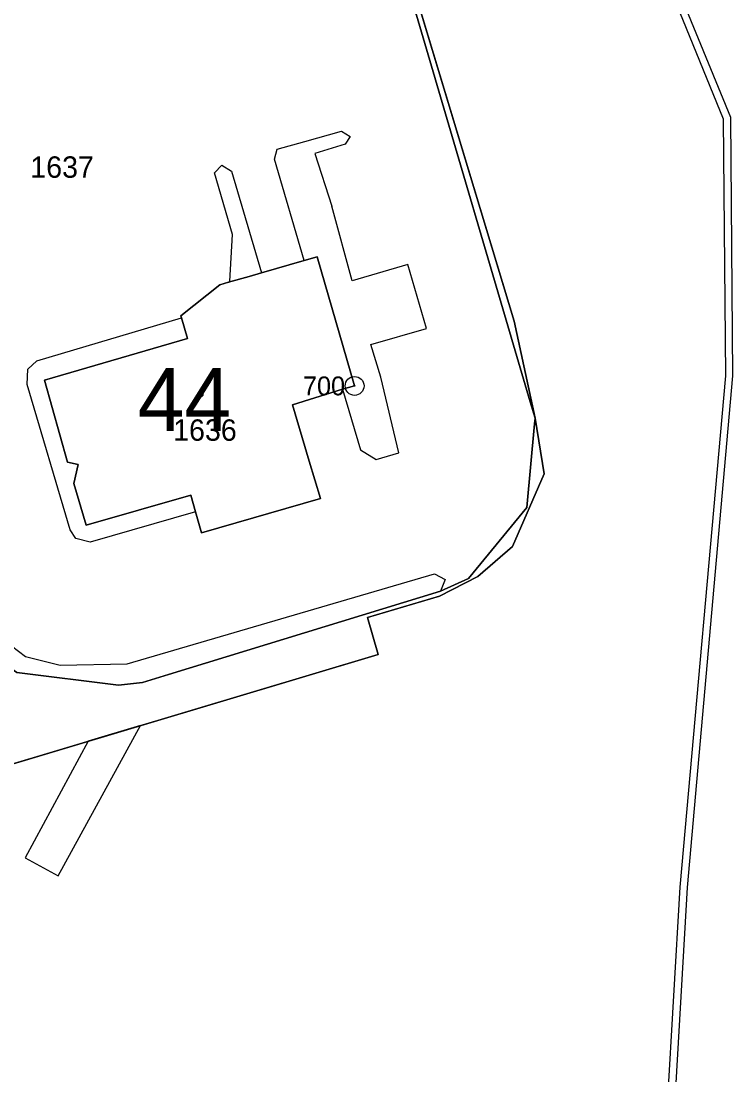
# Model space of a CAD drawing. Extents: x -689422 to -685210, y -987725 to -982160.
# Drawn here: x -686780.6 to -686724, y -985395.8 to -985312 of the extents above; entities that cross this region are included whole.
import ezdxf

# ---------------------------------------------------------------- set-up
doc = ezdxf.new("R2010")
doc.units = 0
for name, color, linetype in [('KN_Budovy', 7, 'Continuous'), ('KN_Budovy_cisla_domovni', 7, 'Continuous'), ('KN_Hranice_parcel', 7, 'Continuous'), ('KN_Hranice_parcel_vnitrni_kresba', 7, 'Continuous'), ('KN_Parcelni cisla', 7, 'Continuous'), ('KN_Polygon parcely', 7, 'Continuous'), ('KN_POZEMKY_OSTATNI PLOCHA', 7, 'Continuous'), ('KN_POZEMKY_ZASTAVENA PLOCHA', 7, 'Continuous'), ('KN_VYUZITI_16_ostatni plocha_silnice', 7, 'Continuous'), ('KN_VYUZITI_17_ostatni plocha_ostatni komunikace', 7, 'Continuous'), ('KN_Věcná břemena k části', 7, 'Continuous'), ('KN_Značky bodu BP', 7, 'Continuous'), ('KN_Značky budov', 7, 'Continuous')]:
    doc.layers.add(name, color=color, linetype=linetype)

msp = doc.modelspace()

# ---------------------------------------------------------------- linework, layer by layer
at = {"layer": 'KN_Budovy'}
msp.add_lwpolyline([(-686762.48, -985332.27), (-686764.12, -985332.74), (-686764.81, -985332.94), (-686767.91, -985335.41), (-686767.86, -985335.57), (-686767.38, -985337.21), (-686778.77, -985340.53), (-686776.93, -985347.05), (-686776.09, -985347.22), (-686776.43, -985348.74), (-686775.44, -985352.05), (-686767.13, -985349.66), (-686766.75, -985350.99), (-686766.27, -985352.65), (-686756.82, -985349.93), (-686757.71, -985346.95), (-686759.04, -985342.48), (-686755.07, -985341.23), (-686754.1, -985340.98), (-686757.07, -985330.71), (-686758.1, -985331.01), (-686761.5, -985331.99)], close=True, dxfattribs=at)
at = {"layer": 'KN_Hranice_parcel'}
for points in [[(-686760.51, -985299.31), (-686749.59, -985296.66), (-686751.02, -985299.66), (-686751.12, -985302.52), (-686750.67, -985305.16), (-686750.14, -985306.91), (-686741.4, -985335.82), (-686739.75, -985343.55)], [(-686760.51, -985299.31), (-686759.72, -985299.81), (-686755.58, -985305.13), (-686755.44, -985305.31), (-686751.24, -985308.45), (-686749.18, -985311.51), (-686740.14, -985342.24), (-686739.75, -985343.55)], [(-686739.75, -985343.55), (-686739.79, -985343.99), (-686740.4, -985350.65), (-686745.04, -985356.28), (-686747.27, -985357.31), (-686768.91, -985363.93), (-686770.97, -985364.56), (-686772.88, -985364.76), (-686780.95, -985363.77), (-686784.96, -985360.92), (-686787.9, -985355.85), (-686788.23, -985354.72), (-686790.29, -985347.4), (-686796.44, -985326.41), (-686797.37, -985323.19), (-686797.52, -985322.55), (-686800.18, -985312.29)], [(-686776.43, -985348.74), (-686775.44, -985352.05), (-686767.13, -985349.66), (-686766.75, -985350.99), (-686766.27, -985352.65), (-686756.82, -985349.93), (-686757.71, -985346.95), (-686759.04, -985342.48), (-686755.07, -985341.23), (-686754.1, -985340.98), (-686757.07, -985330.71), (-686758.1, -985331.01), (-686761.5, -985331.99), (-686762.48, -985332.27), (-686764.12, -985332.74), (-686764.81, -985332.94), (-686767.91, -985335.41), (-686767.86, -985335.57), (-686767.38, -985337.21), (-686778.77, -985340.53), (-686776.93, -985347.05), (-686776.09, -985347.22), (-686776.43, -985348.74)], [(-686739.75, -985343.55), (-686739.01, -985347.96), (-686741.54, -985353.74), (-686744.29, -985356.12), (-686747.35, -985357.7), (-686753.07, -985359.38), (-686752.22, -985362.32), (-686783.92, -985371.81)]]:
    msp.add_lwpolyline(points, dxfattribs=at)
at = {"layer": 'KN_Hranice_parcel_vnitrni_kresba'}
for p, q in [((-686758.06, -985321.56), (-686755.14, -985320.72)), ((-686755.14, -985320.72), (-686754.45, -985321.14)), ((-686760.25, -985322.17), (-686758.06, -985321.56)), ((-686754.86, -985321.77), (-686757.27, -985322.49)), ((-686754.45, -985321.14), (-686754.86, -985321.77)), ((-686760.46, -985322.96), (-686760.25, -985322.17)), ((-686757.27, -985322.49), (-686755.92, -985326.7)), ((-686765.24, -985324.03), (-686764.65, -985323.43)), ((-686764.65, -985323.43), (-686763.9, -985323.9)), ((-686758.1, -985331.01), (-686760.46, -985322.96)), ((-686763.82, -985328.95), (-686765.24, -985324.03)), ((-686763.9, -985323.9), (-686761.5, -985331.99)), ((-686754.28, -985332.62), (-686755.92, -985326.7)), ((-686764.02, -985332.65), (-686763.82, -985328.95)), ((-686749.86, -985331.34), (-686754.28, -985332.62)), ((-686748.39, -985336.42), (-686749.86, -985331.34)), ((-686764.12, -985332.74), (-686764.02, -985332.65)), ((-686779.36, -985338.98), (-686767.86, -985335.57)), ((-686752.8, -985337.7), (-686748.39, -985336.42)), ((-686752.01, -985340.29), (-686752.8, -985337.7)), ((-686780.09, -985339.66), (-686779.36, -985338.98)), ((-686780.15, -985340.86), (-686780.09, -985339.66)), ((-686750.57, -985346.29), (-686752.01, -985340.29)), ((-686776.72, -985352.42), (-686780.15, -985340.86)), ((-686755.07, -985341.23), (-686753.62, -985346.05)), ((-686753.62, -985346.05), (-686752.39, -985346.82)), ((-686752.39, -985346.82), (-686750.57, -985346.29)), ((-686766.75, -985350.99), (-686775.14, -985353.41)), ((-686776.28, -985353.1), (-686776.72, -985352.42)), ((-686775.14, -985353.41), (-686776.28, -985353.1)), ((-686772.2, -985363.08), (-686747.74, -985355.91)), ((-686747.74, -985355.91), (-686746.9, -985356.36)), ((-686746.9, -985356.36), (-686747.27, -985357.31)), ((-686783.34, -985360.17), (-686780.27, -985362.49)), ((-686780.27, -985362.49), (-686777.51, -985363.18)), ((-686777.51, -985363.18), (-686772.2, -985363.08))]:
    msp.add_line(p, q, dxfattribs=at)
at = {"layer": 'KN_Polygon parcely'}
for points in [[(-686740.14, -985342.24), (-686739.75, -985343.55), (-686741.4, -985335.82), (-686750.14, -985306.91), (-686750.67, -985305.16), (-686751.12, -985302.52), (-686751.02, -985299.66), (-686749.59, -985296.66), (-686760.51, -985299.31), (-686759.72, -985299.81), (-686755.58, -985305.13), (-686755.44, -985305.31), (-686751.24, -985308.45), (-686749.18, -985311.51)], [(-686776.43, -985348.74), (-686775.44, -985352.05), (-686767.13, -985349.66), (-686766.75, -985350.99), (-686766.27, -985352.65), (-686756.82, -985349.93), (-686757.71, -985346.95), (-686759.04, -985342.48), (-686755.07, -985341.23), (-686754.1, -985340.98), (-686757.07, -985330.71), (-686758.1, -985331.01), (-686761.5, -985331.99), (-686762.48, -985332.27), (-686764.12, -985332.74), (-686764.81, -985332.94), (-686767.91, -985335.41), (-686767.86, -985335.57), (-686767.38, -985337.21), (-686778.77, -985340.53), (-686776.93, -985347.05), (-686776.09, -985347.22)], [(-686776.43, -985348.74), (-686776.09, -985347.22), (-686776.93, -985347.05), (-686778.77, -985340.53), (-686767.38, -985337.21), (-686767.86, -985335.57), (-686767.91, -985335.41), (-686764.81, -985332.94), (-686764.12, -985332.74), (-686762.48, -985332.27), (-686761.5, -985331.99), (-686758.1, -985331.01), (-686757.07, -985330.71), (-686754.1, -985340.98), (-686755.07, -985341.23), (-686759.04, -985342.48), (-686757.71, -985346.95), (-686756.82, -985349.93), (-686766.27, -985352.65), (-686766.75, -985350.99), (-686767.13, -985349.66), (-686775.44, -985352.05)]]:
    msp.add_lwpolyline(points, close=True, dxfattribs=at)
for points in [[(-686750.14, -985306.91), (-686741.4, -985335.82), (-686739.75, -985343.55), (-686739.01, -985347.96), (-686741.54, -985353.74), (-686744.29, -985356.12), (-686747.35, -985357.7), (-686753.07, -985359.38), (-686752.22, -985362.32), (-686783.92, -985371.81), (-686785.94, -985372.72), (-686788.56, -985373.9), (-686794.26, -985378.5), (-686797.91, -985381.87), (-686800.01, -985380.04), (-686813.96, -985365.44)], [(-686798.18, -985311.66), (-686800.18, -985312.29), (-686797.52, -985322.55), (-686797.37, -985323.19), (-686796.44, -985326.41), (-686790.29, -985347.4), (-686788.23, -985354.72), (-686787.9, -985355.85), (-686784.96, -985360.92), (-686780.95, -985363.77), (-686772.88, -985364.76), (-686770.97, -985364.56), (-686768.91, -985363.93), (-686747.27, -985357.31), (-686745.04, -985356.28), (-686740.4, -985350.65), (-686739.79, -985343.99), (-686739.75, -985343.55), (-686740.14, -985342.24), (-686749.18, -985311.51)], [(-686783.92, -985371.81), (-686752.22, -985362.32), (-686753.07, -985359.38), (-686747.35, -985357.7), (-686744.29, -985356.12), (-686741.54, -985353.74), (-686739.01, -985347.96), (-686739.75, -985343.55), (-686739.79, -985343.99), (-686740.4, -985350.65), (-686745.04, -985356.28), (-686747.27, -985357.31), (-686768.91, -985363.93), (-686770.97, -985364.56), (-686772.88, -985364.76), (-686780.95, -985363.77)]]:
    msp.add_lwpolyline(points, dxfattribs=at)
at = {"layer": 'KN_POZEMKY_OSTATNI PLOCHA'}
for p, q in [((-686741.4, -985335.82), (-686750.14, -985306.91)), ((-686750.14, -985306.91), (-686741.4, -985335.82)), ((-686740.14, -985342.24), (-686749.18, -985311.51)), ((-686749.18, -985311.51), (-686740.14, -985342.24)), ((-686758.1, -985331.01), (-686761.5, -985331.99)), ((-686757.07, -985330.71), (-686758.1, -985331.01)), ((-686754.1, -985340.98), (-686757.07, -985330.71)), ((-686761.5, -985331.99), (-686762.48, -985332.27)), ((-686764.12, -985332.74), (-686764.81, -985332.94)), ((-686762.48, -985332.27), (-686764.12, -985332.74)), ((-686764.81, -985332.94), (-686767.91, -985335.41)), ((-686767.91, -985335.41), (-686767.86, -985335.57)), ((-686767.86, -985335.57), (-686767.38, -985337.21)), ((-686739.75, -985343.55), (-686741.4, -985335.82)), ((-686741.4, -985335.82), (-686739.75, -985343.55)), ((-686767.38, -985337.21), (-686778.77, -985340.53)), ((-686778.77, -985340.53), (-686776.93, -985347.05)), ((-686759.04, -985342.48), (-686755.07, -985341.23)), ((-686755.07, -985341.23), (-686754.1, -985340.98)), ((-686757.71, -985346.95), (-686759.04, -985342.48)), ((-686739.75, -985343.55), (-686740.14, -985342.24)), ((-686740.14, -985342.24), (-686739.75, -985343.55)), ((-686739.79, -985343.99), (-686739.75, -985343.55)), ((-686739.75, -985343.55), (-686739.79, -985343.99)), ((-686739.01, -985347.96), (-686739.75, -985343.55)), ((-686739.75, -985343.55), (-686739.01, -985347.96)), ((-686740.4, -985350.65), (-686739.79, -985343.99)), ((-686739.79, -985343.99), (-686740.4, -985350.65)), ((-686776.93, -985347.05), (-686776.09, -985347.22)), ((-686756.82, -985349.93), (-686757.71, -985346.95)), ((-686776.09, -985347.22), (-686776.43, -985348.74)), ((-686776.43, -985348.74), (-686775.44, -985352.05)), ((-686741.54, -985353.74), (-686739.01, -985347.96)), ((-686739.01, -985347.96), (-686741.54, -985353.74)), ((-686775.44, -985352.05), (-686767.13, -985349.66)), ((-686767.13, -985349.66), (-686766.75, -985350.99)), ((-686766.27, -985352.65), (-686756.82, -985349.93)), ((-686766.75, -985350.99), (-686766.27, -985352.65)), ((-686745.04, -985356.28), (-686740.4, -985350.65)), ((-686740.4, -985350.65), (-686745.04, -985356.28)), ((-686744.29, -985356.12), (-686741.54, -985353.74)), ((-686741.54, -985353.74), (-686744.29, -985356.12)), ((-686747.35, -985357.7), (-686744.29, -985356.12)), ((-686744.29, -985356.12), (-686747.35, -985357.7)), ((-686747.27, -985357.31), (-686745.04, -985356.28)), ((-686745.04, -985356.28), (-686747.27, -985357.31)), ((-686768.91, -985363.93), (-686747.27, -985357.31)), ((-686747.27, -985357.31), (-686768.91, -985363.93)), ((-686753.07, -985359.38), (-686747.35, -985357.7)), ((-686747.35, -985357.7), (-686753.07, -985359.38)), ((-686752.22, -985362.32), (-686753.07, -985359.38)), ((-686753.07, -985359.38), (-686752.22, -985362.32)), ((-686783.92, -985371.81), (-686752.22, -985362.32)), ((-686752.22, -985362.32), (-686783.92, -985371.81)), ((-686780.95, -985363.77), (-686772.88, -985364.76)), ((-686772.88, -985364.76), (-686780.95, -985363.77)), ((-686772.88, -985364.76), (-686770.97, -985364.56)), ((-686770.97, -985364.56), (-686772.88, -985364.76)), ((-686770.97, -985364.56), (-686768.91, -985363.93)), ((-686768.91, -985363.93), (-686770.97, -985364.56))]:
    msp.add_line(p, q, dxfattribs=at)
at = {"layer": 'KN_POZEMKY_ZASTAVENA PLOCHA'}
for p, q in [((-686761.5, -985331.99), (-686758.1, -985331.01)), ((-686758.1, -985331.01), (-686757.07, -985330.71)), ((-686757.07, -985330.71), (-686754.1, -985340.98)), ((-686762.48, -985332.27), (-686761.5, -985331.99)), ((-686764.81, -985332.94), (-686764.12, -985332.74)), ((-686764.12, -985332.74), (-686762.48, -985332.27)), ((-686767.91, -985335.41), (-686764.81, -985332.94)), ((-686767.86, -985335.57), (-686767.91, -985335.41)), ((-686767.38, -985337.21), (-686767.86, -985335.57)), ((-686778.77, -985340.53), (-686767.38, -985337.21)), ((-686776.93, -985347.05), (-686778.77, -985340.53)), ((-686755.07, -985341.23), (-686759.04, -985342.48)), ((-686754.1, -985340.98), (-686755.07, -985341.23)), ((-686759.04, -985342.48), (-686757.71, -985346.95)), ((-686776.09, -985347.22), (-686776.93, -985347.05)), ((-686757.71, -985346.95), (-686756.82, -985349.93)), ((-686776.43, -985348.74), (-686776.09, -985347.22)), ((-686775.44, -985352.05), (-686776.43, -985348.74)), ((-686767.13, -985349.66), (-686775.44, -985352.05)), ((-686766.75, -985350.99), (-686767.13, -985349.66)), ((-686756.82, -985349.93), (-686766.27, -985352.65)), ((-686766.27, -985352.65), (-686766.75, -985350.99))]:
    msp.add_line(p, q, dxfattribs=at)
at = {"layer": 'KN_VYUZITI_16_ostatni plocha_silnice'}
for p, q in [((-686741.4, -985335.82), (-686750.14, -985306.91)), ((-686739.75, -985343.55), (-686741.4, -985335.82)), ((-686739.01, -985347.96), (-686739.75, -985343.55)), ((-686741.54, -985353.74), (-686739.01, -985347.96)), ((-686744.29, -985356.12), (-686741.54, -985353.74)), ((-686747.35, -985357.7), (-686744.29, -985356.12)), ((-686753.07, -985359.38), (-686747.35, -985357.7)), ((-686752.22, -985362.32), (-686753.07, -985359.38)), ((-686783.92, -985371.81), (-686752.22, -985362.32))]:
    msp.add_line(p, q, dxfattribs=at)
at = {"layer": 'KN_VYUZITI_17_ostatni plocha_ostatni komunikace'}
for p, q in [((-686750.14, -985306.91), (-686741.4, -985335.82)), ((-686740.14, -985342.24), (-686749.18, -985311.51)), ((-686749.18, -985311.51), (-686740.14, -985342.24)), ((-686758.1, -985331.01), (-686761.5, -985331.99)), ((-686757.07, -985330.71), (-686758.1, -985331.01)), ((-686754.1, -985340.98), (-686757.07, -985330.71)), ((-686761.5, -985331.99), (-686762.48, -985332.27)), ((-686764.12, -985332.74), (-686764.81, -985332.94)), ((-686762.48, -985332.27), (-686764.12, -985332.74)), ((-686764.81, -985332.94), (-686767.91, -985335.41)), ((-686767.91, -985335.41), (-686767.86, -985335.57)), ((-686767.86, -985335.57), (-686767.38, -985337.21)), ((-686741.4, -985335.82), (-686739.75, -985343.55)), ((-686767.38, -985337.21), (-686778.77, -985340.53)), ((-686778.77, -985340.53), (-686776.93, -985347.05)), ((-686759.04, -985342.48), (-686755.07, -985341.23)), ((-686755.07, -985341.23), (-686754.1, -985340.98)), ((-686757.71, -985346.95), (-686759.04, -985342.48)), ((-686739.75, -985343.55), (-686740.14, -985342.24)), ((-686740.14, -985342.24), (-686739.75, -985343.55)), ((-686739.79, -985343.99), (-686739.75, -985343.55)), ((-686739.75, -985343.55), (-686739.79, -985343.99)), ((-686739.75, -985343.55), (-686739.01, -985347.96)), ((-686740.4, -985350.65), (-686739.79, -985343.99)), ((-686739.79, -985343.99), (-686740.4, -985350.65)), ((-686776.93, -985347.05), (-686776.09, -985347.22)), ((-686756.82, -985349.93), (-686757.71, -985346.95)), ((-686776.09, -985347.22), (-686776.43, -985348.74)), ((-686776.43, -985348.74), (-686775.44, -985352.05)), ((-686739.01, -985347.96), (-686741.54, -985353.74)), ((-686775.44, -985352.05), (-686767.13, -985349.66)), ((-686767.13, -985349.66), (-686766.75, -985350.99)), ((-686766.27, -985352.65), (-686756.82, -985349.93)), ((-686766.75, -985350.99), (-686766.27, -985352.65)), ((-686745.04, -985356.28), (-686740.4, -985350.65)), ((-686740.4, -985350.65), (-686745.04, -985356.28)), ((-686741.54, -985353.74), (-686744.29, -985356.12)), ((-686744.29, -985356.12), (-686747.35, -985357.7)), ((-686747.27, -985357.31), (-686745.04, -985356.28)), ((-686745.04, -985356.28), (-686747.27, -985357.31)), ((-686768.91, -985363.93), (-686747.27, -985357.31)), ((-686747.27, -985357.31), (-686768.91, -985363.93)), ((-686747.35, -985357.7), (-686753.07, -985359.38)), ((-686753.07, -985359.38), (-686752.22, -985362.32)), ((-686752.22, -985362.32), (-686783.92, -985371.81)), ((-686780.95, -985363.77), (-686772.88, -985364.76)), ((-686772.88, -985364.76), (-686780.95, -985363.77)), ((-686772.88, -985364.76), (-686770.97, -985364.56)), ((-686770.97, -985364.56), (-686772.88, -985364.76)), ((-686770.97, -985364.56), (-686768.91, -985363.93)), ((-686768.91, -985363.93), (-686770.97, -985364.56))]:
    msp.add_line(p, q, dxfattribs=at)
at = {"layer": 'KN_Věcná břemena k části'}
msp.add_lwpolyline([(-686728.64, -985398.22), (-686727.63, -985380.86), (-686724.01, -985340.19), (-686724.18, -985319.63), (-686727.72, -985310.99), (-686737.05, -985294.95), (-686737.75, -985292.48), (-686745.93, -985279.38), (-686746.38, -985279.81), (-686738.31, -985292.72), (-686737.61, -985295.19), (-686728.26, -985311.25), (-686724.78, -985319.75), (-686724.61, -985340.17), (-686728.23, -985380.82), (-686729.24, -985398.12)], dxfattribs=at)
msp.add_lwpolyline([(-686780.3, -985378.49), (-686777.67, -985379.93), (-686771.13, -985367.98), (-686775.29, -985369.23)], close=True, dxfattribs=at)
at = {"layer": 'KN_Značky bodu BP'}
for radius in [0.75, 0.03]:
    msp.add_circle((-686754.1, -985340.98), radius, dxfattribs=at)
at = {"layer": 'KN_Značky budov'}
msp.add_circle((-686766.337, -985341.679), 0.175, dxfattribs=at)

# ---------------------------------------------------------------- texts
at = {"layer": 'KN_Budovy_cisla_domovni'}
msp.add_text('44', height=5, dxfattribs=at).set_placement((-686771.356, -985344.554))
at = {"layer": 'KN_Parcelni cisla'}
for s, p in [('1637', (-686779.89, -985324.43)), ('1636', (-686768.53, -985345.34))]:
    msp.add_text(s, height=1.7, dxfattribs=at).set_placement(p)
at = {"layer": 'KN_Značky bodu BP'}
msp.add_text('700', height=1.5, dxfattribs=at).set_placement((-686758.203, -985341.73))

doc.saveas('drawing.dxf')
